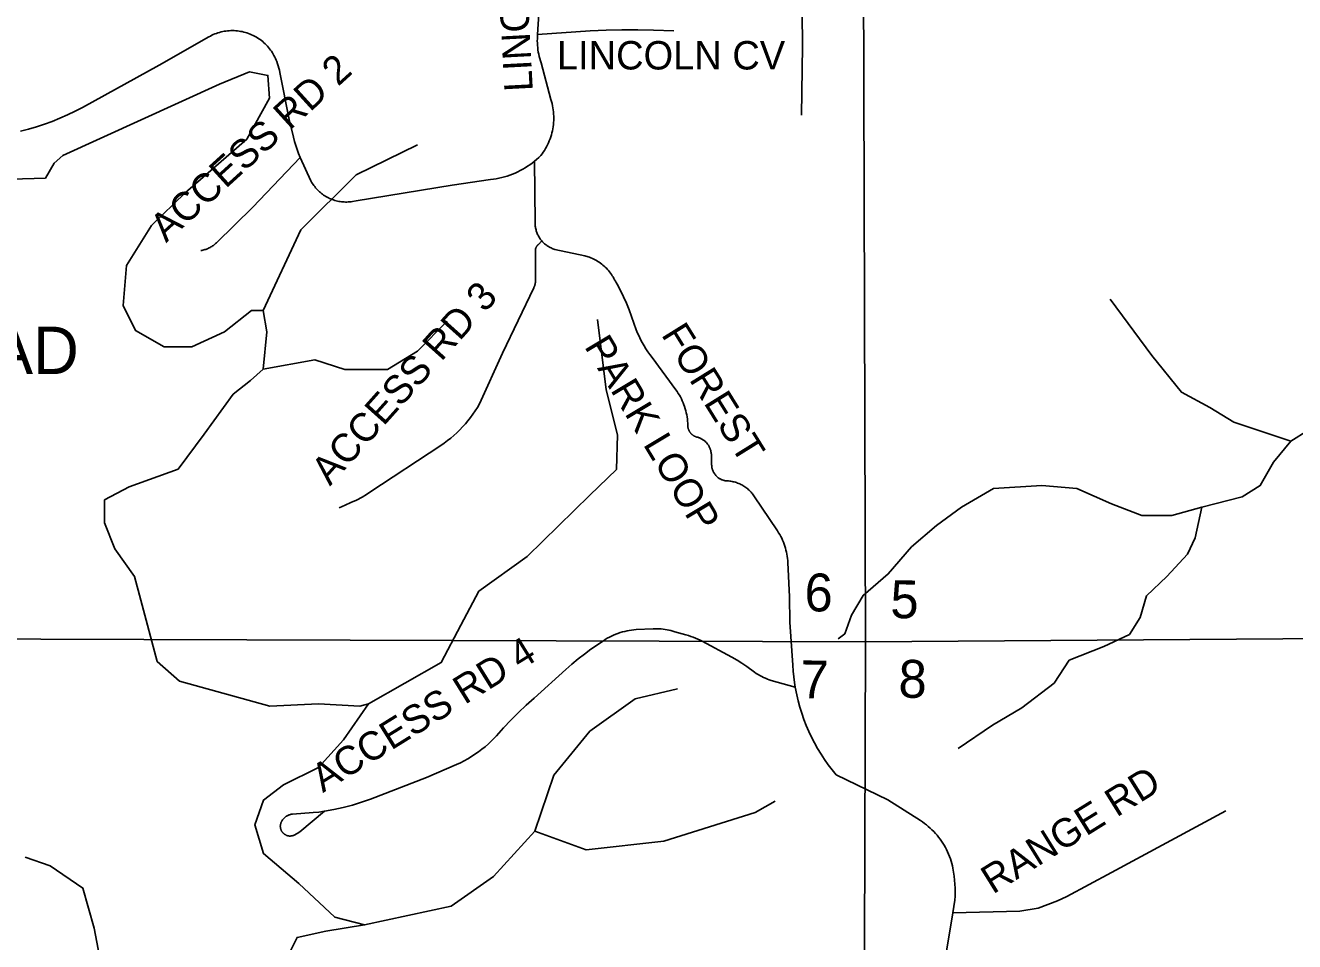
# Model space of a CAD drawing. Extents: x 1670563 to 1761545, y 515755 to 578944.
# Drawn here: x 1696673 to 1700021, y 527531 to 529948 of the extents above; entities that cross this region are included whole.
import ezdxf

# ---------------------------------------------------------------- set-up
doc = ezdxf.new("R2010")
doc.units = 0
for name, color, linetype in [('5_sectionlines', 7, 'Continuous'), ('62_text', 7, 'Continuous'), ('SHP_LINE', 7, 'Continuous'), ('STREETCL', 7, 'Continuous'), ('STRNAMES', 7, 'Continuous')]:
    doc.layers.add(name, color=color, linetype=linetype)

msp = doc.modelspace()

# ---------------------------------------------------------------- linework, layer by layer
at = {"layer": '5_sectionlines'}
for points in [[(1698933.7, 538868.1), (1698873.3, 533608.2), (1698889.2, 528322.1), (1698871.1, 523008), (1698848.1, 517668.9)], [(1693722.5, 528338.7), (1698889.2, 528322.1), (1704145.7, 528359.3), (1709496, 528430.4), (1714842.3, 528473.5)]]:
    msp.add_lwpolyline(points, dxfattribs=at)
at = {"layer": 'SHP_LINE'}
for points in [[(1696636, 529542), (1696726, 529545), (1696749, 529585), (1696772, 529605), (1697185, 529793), (1697264, 529826), (1697313, 529816), (1697317, 529756), (1697257, 529648), (1697095, 529506), (1697006, 529420), (1696940, 529315), (1696931, 529209), (1696964, 529143), (1697039, 529100), (1697112, 529100), (1697198, 529140), (1697270, 529196), (1697300, 529196), (1697310, 529140), (1697300, 529041), (1697267, 529011), (1697221, 528975), (1697145, 528870), (1697076, 528777), (1696947, 528731), (1696882, 528696), (1696882, 528636), (1696909, 528567), (1696961, 528494), (1696978, 528432), (1697021, 528270), (1697080, 528218), (1697318, 528152), (1697446, 528158), (1697555, 528152), (1697578, 528158), (1697512, 528063), (1697446, 527990), (1697354, 527944), (1697301, 527904), (1697278, 527839), (1697301, 527763), (1697394, 527684), (1697489, 527595), (1697568, 527575), (1697466, 527558), (1697390, 527542), (1697367, 527496)], [(1697300, 529196), (1697400, 529409), (1697546, 529554), (1697707, 529633)], [(1700011, 528851), (1699860, 528901), (1699797, 528940), (1699722, 528980), (1699644, 529077), (1699534, 529226)], [(1697300, 529041), (1697437, 529066), (1697516, 529040), (1697628, 529040), (1697707, 529089), (1697786, 529168)], [(1697578, 528158), (1697770, 528267), (1697822, 528366), (1697869, 528455), (1697997, 528547), (1698162, 528709), (1698232, 528776), (1698235, 528868), (1698205, 528987), (1698182, 529172)], [(1700458, 529041), (1700342, 529041), (1700292, 529035), (1700230, 529009), (1700150, 528966), (1700100, 528907), (1700011, 528851)], [(1700011, 528851), (1699965, 528796), (1699930, 528734), (1699882, 528704), (1699776, 528677)], [(1699776, 528677), (1699697, 528655), (1699618, 528655), (1699538, 528686), (1699446, 528726), (1699354, 528734), (1699226, 528726), (1699142, 528677), (1699076, 528629), (1699010, 528572), (1698949, 528501), (1698883, 528444), (1698852, 528392), (1698834, 528343), (1698817, 528330)], [(1699776, 528677), (1699758, 528596), (1699738, 528553), (1699684, 528494), (1699630, 528443), (1699613, 528386), (1699585, 528341), (1699517, 528309), (1699426, 528273), (1699386, 528213), (1699301, 528148), (1699224, 528102), (1699133, 528040)], [(1698017, 527822), (1698067, 527970), (1698162, 528086), (1698281, 528171), (1698393, 528198)], [(1698017, 527822), (1698152, 527773), (1698357, 527796), (1698598, 527871), (1698651, 527901)], [(1697568, 527575), (1697796, 527624), (1697908, 527703), (1698017, 527822)], [(1696983, 527075), (1696901, 527263), (1696878, 527441), (1696855, 527566), (1696825, 527672), (1696739, 527731), (1696673, 527754)]]:
    msp.add_lwpolyline(points, dxfattribs=at)
at = {"layer": 'STREETCL'}
for points in [[(1698722.1, 530971.5), (1698724.9, 530670.3), (1698723.3, 530414.3), (1698719.3, 530268.3), (1698720.9, 530070.6), (1698722.5, 529893.3), (1698720.1, 529711.3)], [(1698024, 529924.2), (1698030.3, 530020.1)], [(1696660, 529668.7), (1696681.3, 529674.2), (1696702.5, 529680.4), (1696723.4, 529687.3), (1696744, 529694.8), (1696764.5, 529703.1), (1696784.6, 529712), (1696804.4, 529721.5), (1696823.9, 529731.7), (1697025.7, 529843.4), (1697157.3, 529918.1), (1697161.1, 529920.1), (1697165, 529922.1), (1697168.9, 529923.9), (1697172.9, 529925.6), (1697177, 529927.1), (1697181.1, 529928.5), (1697185.2, 529929.7), (1697189.4, 529930.8), (1697193.6, 529931.7), (1697197.9, 529932.6), (1697202.2, 529933.2), (1697206.5, 529933.7), (1697210.8, 529934.1), (1697215.1, 529934.3), (1697219.4, 529934.3), (1697223.7, 529934.3), (1697228.1, 529934), (1697232.4, 529933.6), (1697236.7, 529933.1), (1697240.9, 529932.4), (1697245.2, 529931.6), (1697249.4, 529930.6), (1697253.6, 529929.5), (1697257.7, 529928.2), (1697261.8, 529926.8), (1697265.8, 529925.2), (1697269.8, 529923.5), (1697273.7, 529921.7), (1697277.6, 529919.7), (1697281.4, 529917.6), (1697285.1, 529915.4), (1697288.7, 529913), (1697292.2, 529910.6), (1697295.7, 529908), (1697299.1, 529905.2), (1697302.3, 529902.4), (1697305.5, 529899.5), (1697308.6, 529896.4), (1697311.5, 529893.3), (1697314.4, 529890), (1697317.1, 529886.6), (1697319.7, 529883.2), (1697322.2, 529879.7), (1697324.6, 529876), (1697326.8, 529872.3), (1697328.9, 529868.6), (1697330.9, 529864.7), (1697332.7, 529860.8), (1697334.4, 529856.8), (1697336, 529852.8), (1697338, 529847.1), (1697339.9, 529841.3), (1697341.5, 529835.4), (1697343, 529829.6), (1697344.3, 529823.6), (1697368.8, 529700.1), (1697380.2, 529653), (1697382.9, 529642), (1697386.1, 529631.1), (1697389.6, 529620.4), (1697393.5, 529609.7), (1697397.7, 529599.3)], [(1698015.8, 529589.6), (1698021.5, 529594.4), (1698027.1, 529599.5), (1698032.5, 529604.8), (1698035.9, 529609.2), (1698039.1, 529613.8), (1698042.2, 529618.4), (1698045.1, 529623.2), (1698047.8, 529628.1), (1698050.3, 529633), (1698052.7, 529638.1), (1698054.9, 529643.2), (1698056.9, 529648.4), (1698058.8, 529653.7), (1698060.4, 529659), (1698061.9, 529664.4), (1698063.2, 529669.8), (1698064.3, 529675.3), (1698065.2, 529680.8), (1698065.8, 529686.3), (1698066.4, 529691.9), (1698066.7, 529697.4), (1698066.8, 529703), (1698066.7, 529708.6), (1698066.4, 529714.2), (1698066, 529719.7), (1698065.3, 529725.3), (1698064.4, 529730.8), (1698063.4, 529736.2), (1698062.1, 529741.7), (1698060.7, 529747.1), (1698059.1, 529752.4), (1698033.5, 529849.1), (1698031.6, 529854.7), (1698030, 529860.4), (1698028.5, 529866.1), (1698027.2, 529871.9), (1698026, 529877.7), (1698025.1, 529883.6), (1698024.4, 529889.5), (1698023.8, 529895.4), (1698023.5, 529901.3), (1698023.3, 529907.2), (1698023.4, 529913.1), (1698023.6, 529919), (1698024, 529924.2)], [(1698024, 529924.2), (1698162.9, 529933.4), (1698204.6, 529935.6), (1698246.4, 529936.7), (1698288.2, 529936.6), (1698329.9, 529935.4), (1698383, 529933.4)], [(1697397.7, 529599.3), (1697272.8, 529468.5), (1697176.9, 529374.4), (1697175, 529372.7), (1697173.1, 529371), (1697171.1, 529369.4), (1697169.1, 529367.8), (1697167, 529366.3), (1697164.9, 529364.9), (1697162.7, 529363.6), (1697160.5, 529362.3), (1697158.2, 529361.1), (1697155.9, 529360), (1697153.5, 529359), (1697151.1, 529358), (1697148.7, 529357.2), (1697146.3, 529356.4), (1697143.8, 529355.7), (1697141.3, 529355.1), (1697138.8, 529354.6), (1697136.3, 529354.2)], [(1697397.7, 529599.3), (1697426.4, 529537.9), (1697428.2, 529534.7), (1697430, 529531.6), (1697432, 529528.6), (1697434.1, 529525.6), (1697436.2, 529522.7), (1697438.5, 529519.9), (1697440.9, 529517.1), (1697443.3, 529514.5), (1697445.9, 529511.9), (1697448.5, 529509.4), (1697451.2, 529507), (1697454, 529504.7), (1697456.9, 529502.5), (1697459.8, 529500.4), (1697462.8, 529498.4), (1697465.9, 529496.5), (1697469.1, 529494.7), (1697472.3, 529493.1), (1697475.6, 529491.5), (1697478.9, 529490.1), (1697482.3, 529488.7), (1697485.7, 529487.5), (1697489.1, 529486.4), (1697492.6, 529485.5), (1697496.1, 529484.6), (1697499.7, 529483.9), (1697503.2, 529483.3), (1697506.8, 529482.8), (1697510.4, 529482.4), (1697514, 529482.2), (1697517.7, 529482.1), (1697521.3, 529482.1), (1697524.9, 529482.2), (1697528.5, 529482.5), (1697532.1, 529482.9), (1697535.7, 529483.4), (1697546, 529485), (1697798.9, 529526.6), (1697899.9, 529541.5), (1697907.4, 529542.4), (1697914.8, 529543.5), (1697922.1, 529544.9), (1697929.4, 529546.6), (1697936.7, 529548.5), (1697943.8, 529550.6), (1697950.9, 529553), (1697957.9, 529555.6), (1697964.8, 529558.5), (1697971.6, 529561.6), (1697978.3, 529564.9), (1697984.9, 529568.5), (1697991.4, 529572.3), (1697997.7, 529576.3), (1698003.9, 529580.5), (1698009.9, 529584.9), (1698015.8, 529589.6)], [(1698035.4, 529379.4), (1698033.7, 529381.3), (1698032.1, 529383.4), (1698030.6, 529385.4), (1698029.2, 529387.6), (1698027.8, 529389.8), (1698026.6, 529392), (1698025.4, 529394.3), (1698024.2, 529396.6), (1698023.2, 529398.9), (1698022.3, 529401.3), (1698021.4, 529403.7), (1698020.6, 529406.2), (1698019.9, 529408.6), (1698019.3, 529411.1), (1698018.7, 529413.6), (1698018.3, 529416.2), (1698018, 529418.7), (1698017.7, 529421.3), (1698017.5, 529423.8), (1698017.4, 529426.4), (1698017.4, 529429), (1698015.8, 529589.6)], [(1697501.2, 528675.6), (1697516.6, 528682.3), (1697531.9, 528689.2), (1697546.5, 528695.9), (1697561, 528703.8), (1697573.2, 528710.7), (1697581.9, 528716.5), (1697769.2, 528840), (1697778.1, 528846.1), (1697786.7, 528852.5), (1697795.1, 528859.2), (1697803.3, 528866.2), (1697811.2, 528873.5), (1697818.9, 528881), (1697826.4, 528888.7), (1697833.6, 528896.8), (1697840.5, 528905), (1697847.1, 528913.5), (1697853.4, 528922.2), (1697859.5, 528931.1), (1697865.2, 528940.2), (1697870.7, 528949.5), (1697931.9, 529082.9), (1698013.9, 529255.3), (1698014.6, 529257), (1698015.3, 529258.7), (1698015.9, 529260.5), (1698016.5, 529262.2), (1698017, 529264), (1698017.5, 529265.8), (1698017.9, 529267.6), (1698018.2, 529269.4), (1698018.5, 529271.2), (1698018.7, 529273.1), (1698018.9, 529274.9), (1698019, 529276.8), (1698019, 529278.6), (1698018.2, 529352.8), (1698018.2, 529353.6), (1698018.3, 529354.4), (1698018.3, 529355.1), (1698018.4, 529355.9), (1698018.5, 529356.7), (1698018.7, 529357.5), (1698018.8, 529358.3), (1698019, 529359.1), (1698019.3, 529359.8), (1698019.5, 529360.6), (1698019.8, 529361.3), (1698020.1, 529362.1), (1698020.4, 529362.8), (1698020.8, 529363.5), (1698021.1, 529364.2), (1698021.5, 529364.9), (1698022, 529365.6), (1698022.4, 529366.2), (1698022.9, 529366.9), (1698023.4, 529367.5), (1698023.9, 529368.1), (1698024.4, 529368.7), (1698025, 529369.3), (1698025.5, 529369.8), (1698026.1, 529370.3), (1698035.4, 529379.4)], [(1698035.4, 529379.4), (1698037.1, 529377.4), (1698038.9, 529375.6), (1698040.7, 529373.8), (1698042.6, 529372.1), (1698044.6, 529370.4), (1698046.6, 529368.8), (1698048.7, 529367.3), (1698050.8, 529365.8), (1698053, 529364.5), (1698055.2, 529363.2), (1698057.5, 529362), (1698059.8, 529360.8), (1698062.2, 529359.8), (1698064.5, 529358.8), (1698067, 529357.9), (1698069.4, 529357.1), (1698149, 529339.7), (1698157.1, 529337.9), (1698161, 529336.5), (1698164.9, 529335), (1698168.7, 529333.4), (1698172.4, 529331.6), (1698176, 529329.7), (1698179.6, 529327.6), (1698183.2, 529325.5), (1698186.6, 529323.2), (1698190, 529320.8), (1698193.3, 529318.3), (1698196.5, 529315.7), (1698199.6, 529313), (1698202.6, 529310.2), (1698205.5, 529307.3), (1698208.4, 529304.3), (1698211.1, 529301.1), (1698213.7, 529297.9), (1698216.2, 529294.7), (1698218.6, 529291.3), (1698220.8, 529287.8), (1698223, 529284.3), (1698225, 529280.7), (1698227.2, 529277.2), (1698229.3, 529273.7), (1698231.2, 529270.1), (1698233.9, 529265.1), (1698242.6, 529248.7), (1698250.7, 529232), (1698258.3, 529215.1), (1698265.3, 529197.9), (1698271.7, 529180.5), (1698277.5, 529162.9), (1698284.4, 529145.1), (1698287.9, 529136.5), (1698291.8, 529127.9), (1698295.9, 529119.5), (1698300.2, 529111.2), (1698304.9, 529103), (1698309.8, 529095.1), (1698314.9, 529087.2), (1698320.3, 529079.6), (1698326, 529072.1), (1698388.7, 528986.6), (1698392, 528982), (1698395, 528977.3), (1698397.9, 528972.6), (1698400.7, 528967.7), (1698403.2, 528962.8), (1698405.6, 528957.7), (1698407.8, 528952.6), (1698409.9, 528947.4), (1698411.7, 528942.2), (1698413.4, 528936.8), (1698414.9, 528931.5), (1698416.2, 528926), (1698417.3, 528920.6), (1698418.3, 528915.1), (1698419, 528909.5), (1698419.6, 528904), (1698419.9, 528898.4), (1698420.1, 528892.9), (1698420.1, 528891.7), (1698420.2, 528890.6), (1698420.3, 528889.5), (1698420.5, 528888.4), (1698420.6, 528887.3), (1698420.9, 528886.2), (1698421.1, 528885.1), (1698421.4, 528884), (1698421.8, 528882.9), (1698422.2, 528881.9), (1698422.6, 528880.8), (1698423, 528879.8), (1698423.5, 528878.8), (1698424, 528877.8), (1698424.6, 528876.8), (1698425.2, 528875.9), (1698425.8, 528874.9), (1698426.4, 528874), (1698427.1, 528873.1), (1698427.8, 528872.3), (1698428.6, 528871.4), (1698429.3, 528870.6), (1698430.1, 528869.8), (1698431, 528869.1), (1698431.8, 528868.3), (1698432.7, 528867.6), (1698433.6, 528866.9), (1698434.5, 528866.3), (1698435.4, 528865.7), (1698436.4, 528865.1), (1698437.4, 528864.6), (1698438.4, 528864.1), (1698439.4, 528863.6), (1698440.4, 528863.2), (1698441.5, 528862.8), (1698442.6, 528862.4), (1698443.6, 528862.1), (1698444.7, 528861.8), (1698446.4, 528861.3), (1698448, 528860.8), (1698449.6, 528860.3), (1698451.2, 528859.7), (1698452.8, 528859), (1698454.3, 528858.3), (1698455.8, 528857.6), (1698457.3, 528856.7), (1698458.8, 528855.9), (1698460.2, 528854.9), (1698461.6, 528854), (1698463, 528853), (1698464.3, 528851.9), (1698465.6, 528850.8), (1698466.9, 528849.6), (1698468.1, 528848.5), (1698469.3, 528847.2), (1698470.4, 528845.9), (1698471.5, 528844.6), (1698472.5, 528843.3), (1698473.5, 528841.9), (1698474.5, 528840.5), (1698475.4, 528839), (1698476.2, 528837.6), (1698477, 528836.1), (1698477.7, 528834.5), (1698478.4, 528833), (1698479.1, 528831.4), (1698479.6, 528829.8), (1698480.2, 528828.2), (1698480.6, 528826.5), (1698481.1, 528824.9), (1698481.4, 528823.2), (1698481.7, 528821.5), (1698482, 528819.9), (1698482.2, 528818.2), (1698482.3, 528816.5), (1698483.1, 528788.3), (1698483.2, 528786.8), (1698483.3, 528785.3), (1698483.5, 528783.8), (1698483.7, 528782.3), (1698484, 528780.8), (1698484.3, 528779.4), (1698484.7, 528777.9), (1698485.1, 528776.4), (1698485.6, 528775), (1698486.2, 528773.6), (1698486.7, 528772.2), (1698487.4, 528770.8), (1698488, 528769.5), (1698488.8, 528768.2), (1698489.5, 528766.9), (1698490.4, 528765.6), (1698491.2, 528764.3), (1698492.1, 528763.1), (1698493.1, 528761.9), (1698494, 528760.8), (1698495.1, 528759.7), (1698496.1, 528758.6), (1698497.2, 528757.6), (1698498.4, 528756.6), (1698499.5, 528755.6), (1698500.7, 528754.7), (1698501.9, 528753.8), (1698503.2, 528753), (1698504.5, 528752.2), (1698505.8, 528751.5), (1698507.2, 528750.8), (1698508.5, 528750.1), (1698509.9, 528749.5), (1698511.3, 528749), (1698512.7, 528748.4), (1698514.2, 528748), (1698515.6, 528747.6), (1698517.1, 528747.2), (1698518.6, 528746.9), (1698520.1, 528746.7), (1698521.6, 528746.5), (1698523.1, 528746.3), (1698524.6, 528746.2), (1698527.7, 528746.1), (1698530.7, 528745.8), (1698533.8, 528745.4), (1698536.8, 528744.8), (1698539.9, 528744.2), (1698542.9, 528743.5), (1698545.8, 528742.7), (1698548.8, 528741.8), (1698551.7, 528740.7), (1698554.6, 528739.6), (1698557.4, 528738.4), (1698560.2, 528737), (1698562.9, 528735.6), (1698565.6, 528734.1), (1698568.2, 528732.5), (1698570.8, 528730.8), (1698573.3, 528729), (1698575.8, 528727.1), (1698578.2, 528725.2), (1698580.5, 528723.1), (1698582.7, 528721), (1698584.9, 528718.8), (1698587, 528716.5), (1698589, 528714.2), (1698590.9, 528711.8), (1698592.8, 528709.3), (1698594.5, 528706.8), (1698656.7, 528614.2), (1698659.7, 528609.5), (1698662.6, 528604.8), (1698665.3, 528599.9), (1698667.8, 528595), (1698670.2, 528589.9), (1698672.3, 528584.8), (1698674.3, 528579.7), (1698676.1, 528574.4), (1698677.8, 528569.1), (1698679.2, 528563.8), (1698680.5, 528558.4), (1698681.6, 528552.9), (1698682.5, 528547.4), (1698683.2, 528541.9), (1698683.7, 528536.4), (1698684, 528530.9), (1698688.7, 528440.7), (1698689.3, 528374), (1698697.1, 528260.1), (1698698.1, 528244.7), (1698699.6, 528229.4), (1698701.6, 528214.2), (1698703.7, 528201.8)], [(1698703.7, 528201.8), (1698640.3, 528219.9), (1698635.1, 528221.7), (1698630, 528223.6), (1698625, 528225.7), (1698620, 528227.9), (1698615.1, 528230.3), (1698610.3, 528232.9), (1698605.5, 528235.6), (1698600.9, 528238.5), (1698596.3, 528241.5), (1698575.7, 528256.8), (1698562.9, 528265.4), (1698550, 528273.7), (1698536.7, 528281.5), (1698458.3, 528323.2), (1698452.4, 528326.2), (1698446.5, 528329), (1698440.4, 528331.6), (1698434.3, 528334), (1698428.1, 528336.2), (1698421.8, 528338.2), (1698415.4, 528340), (1698385.8, 528348.5), (1698380.8, 528350), (1698375.7, 528351.4), (1698370.5, 528352.6), (1698365.4, 528353.6), (1698360.2, 528354.5), (1698355, 528355.2), (1698349.7, 528355.7), (1698344.4, 528356.1), (1698339.2, 528356.3), (1698333.9, 528356.3), (1698328.6, 528356.2), (1698284.4, 528353.9), (1698278.2, 528353.4), (1698272.1, 528352.7), (1698266, 528351.8), (1698259.9, 528350.6), (1698253.9, 528349.3), (1698247.9, 528347.7), (1698242, 528346), (1698236.1, 528344), (1698230.3, 528341.8), (1698224.6, 528339.4), (1698219, 528336.9), (1698213.5, 528334.1), (1698208, 528331.2), (1698202.7, 528328), (1698197.5, 528324.7), (1698164.8, 528302.2), (1698147.5, 528289.6), (1698130.7, 528276.5), (1698114.4, 528262.7), (1698098.6, 528248.3), (1698015.4, 528173), (1697994.2, 528154.5), (1697973.6, 528135.3), (1697953.7, 528115.4), (1697934.5, 528094.8), (1697916, 528073.6), (1697894.4, 528052.3), (1697885.9, 528045.1), (1697877.1, 528038.2), (1697868.1, 528031.5), (1697859, 528025.1), (1697849.6, 528019.1), (1697840, 528013.3), (1697830.3, 528007.8), (1697820.4, 528002.6), (1697810.3, 527997.8), (1697730.8, 527964), (1697583.5, 527906.2), (1697559.6, 527898.3), (1697535.5, 527891.2), (1697511.2, 527884.9), (1697486.7, 527879.5), (1697462, 527875)], [(1698703.7, 528201.8), (1698707.4, 528182.3), (1698711.3, 528165.7), (1698715.8, 528149.3), (1698720.9, 528133.1), (1698726.5, 528117), (1698732.6, 528101.2), (1698739.4, 528085.5), (1698746.6, 528070.2), (1698754.4, 528055), (1698762.7, 528040.2), (1698771.6, 528025.7), (1698780.9, 528011.5), (1698790.8, 527997.6), (1698801.1, 527984.1), (1698811.9, 527970.9), (1698948, 527904.6), (1699033.5, 527850), (1699038.9, 527846.4), (1699044.2, 527842.7), (1699049.4, 527838.7), (1699054.5, 527834.6), (1699059.4, 527830.3), (1699064.1, 527825.8), (1699068.7, 527821.2), (1699073.2, 527816.4), (1699077.5, 527811.5), (1699081.6, 527806.5), (1699085.5, 527801.3), (1699089.3, 527795.9), (1699092.9, 527790.5), (1699096.3, 527784.9), (1699099.5, 527779.3), (1699102.5, 527773.5), (1699105.3, 527767.6), (1699107.9, 527761.6), (1699110.3, 527755.6), (1699112.6, 527749.5), (1699114.6, 527743.3), (1699116.4, 527737), (1699117.9, 527730.7), (1699119.3, 527724.3), (1699121.2, 527713.9), (1699122.7, 527703.4), (1699123.9, 527692.9), (1699124.8, 527682.4), (1699125.2, 527671.8), (1699125.4, 527661.3), (1699125.2, 527650.7), (1699124.6, 527640.1), (1699119.1, 527606.6)], [(1697462, 527875), (1697447.2, 527872.7), (1697432.3, 527871), (1697377.8, 527867.1), (1697376.5, 527867), (1697375.2, 527866.8), (1697374, 527866.6), (1697372.8, 527866.3), (1697371.6, 527866), (1697370.3, 527865.7), (1697369.1, 527865.3), (1697368, 527864.9), (1697366.8, 527864.4), (1697365.6, 527863.9), (1697364.5, 527863.3), (1697363.4, 527862.7), (1697362.3, 527862.1), (1697361.2, 527861.4), (1697360.2, 527860.7), (1697359.2, 527859.9), (1697358.2, 527859.2), (1697357.2, 527858.4), (1697356.3, 527857.5), (1697355.4, 527856.6), (1697354.5, 527855.7), (1697353.7, 527854.8), (1697352.9, 527853.8), (1697352.1, 527852.8), (1697351.3, 527851.8), (1697350.6, 527850.7), (1697350, 527849.7), (1697349.4, 527848.6), (1697348.8, 527847.4), (1697348.4, 527846.7), (1697348, 527845.8), (1697347.6, 527845), (1697347.3, 527844.2), (1697347, 527843.3), (1697346.7, 527842.5), (1697346.5, 527841.6), (1697346.2, 527840.7), (1697346.1, 527839.9), (1697345.9, 527839), (1697345.8, 527838.1), (1697345.7, 527837.2), (1697345.6, 527836.3), (1697345.6, 527835.4), (1697345.6, 527834.5), (1697345.7, 527833.6), (1697345.7, 527832.7), (1697345.8, 527831.8), (1697346, 527830.9), (1697346.1, 527830.1), (1697346.3, 527829.2), (1697346.5, 527828.3), (1697346.8, 527827.4), (1697347.1, 527826.6), (1697347.4, 527825.7), (1697347.7, 527824.9), (1697348.1, 527824.1), (1697348.5, 527823.3), (1697348.9, 527822.5), (1697349.4, 527821.7), (1697349.8, 527821), (1697350.4, 527820.2), (1697350.9, 527819.5), (1697351.4, 527818.8), (1697352, 527818.1), (1697352.6, 527817.4), (1697353.3, 527816.8), (1697353.9, 527816.2), (1697354.6, 527815.6), (1697355.3, 527815), (1697356, 527814.5), (1697356.7, 527813.9), (1697357.4, 527813.4), (1697358.2, 527813), (1697359, 527812.5), (1697359.8, 527812.1), (1697360.6, 527811.7), (1697361.4, 527811.4), (1697362.2, 527811), (1697363.1, 527810.7), (1697363.9, 527810.4), (1697364.8, 527810.2), (1697365.7, 527810), (1697366.6, 527809.8), (1697367.4, 527809.6), (1697368.3, 527809.5), (1697369.2, 527809.4), (1697370.1, 527809.4), (1697371, 527809.3), (1697371.9, 527809.4), (1697372.8, 527809.4), (1697373.7, 527809.5), (1697374.6, 527809.5), (1697375.5, 527809.7), (1697376.4, 527809.8), (1697377.3, 527810), (1697378.9, 527810.5), (1697380.6, 527811.1), (1697382.2, 527811.7), (1697383.8, 527812.4), (1697385.4, 527813.1), (1697386.9, 527813.9), (1697388.4, 527814.7), (1697389.9, 527815.6), (1697391.4, 527816.5), (1697392.9, 527817.5), (1697394.3, 527818.5), (1697395.6, 527819.6), (1697397, 527820.7), (1697462, 527875)], [(1699839.4, 527875.7), (1699537.3, 527712.7), (1699420.1, 527649.5), (1699395.2, 527638.6), (1699370, 527628.4), (1699344.6, 527618.9), (1699295.5, 527610.8), (1699119.1, 527606.6)], [(1699119.1, 527606.6), (1699087.7, 527415.3)]]:
    msp.add_lwpolyline(points, dxfattribs=at)

# ---------------------------------------------------------------- texts
at = {"layer": '62_text'}
for s, p in [('6', (1698727.4, 528402.7)), ('5', (1698953.9, 528384.6)), ('8', (1698975.2, 528174.7)), ('7', (1698716.4, 528173))]:
    msp.add_text(s, height=100, rotation=358.9337, dxfattribs=at).set_placement(p)
at = {"layer": 'SHP_LINE'}
msp.add_text('CRAIGHEAD', height=125, dxfattribs=at).set_placement((1695820.4, 529028.3))
at = {"layer": 'STRNAMES'}
for s, rotation, p in [('LINCOLN DR.', 93.0224, (1698011.6, 529775.3)), ('ACCESS RD 2', 42.2833, (1697044.4, 529373.3)), ('ACCESS RD 3', 48.2094, (1697476.5, 528731.1)), ('FOREST', 301.8805, (1698348.7, 529132.4)), ('PARK LOOP', 300.9972, (1698145.9, 529101.2)), ('ACCESS RD 4', 31.8354, (1697457.8, 527922.6)), ('RANGE RD', 31.8958, (1699224.5, 527654.5))]:
    msp.add_text(s, height=75, rotation=rotation, dxfattribs=at).set_placement(p)
msp.add_text('LINCOLN CV', height=75, dxfattribs=at).set_placement((1698075.1, 529831.8))

doc.saveas('drawing.dxf')
